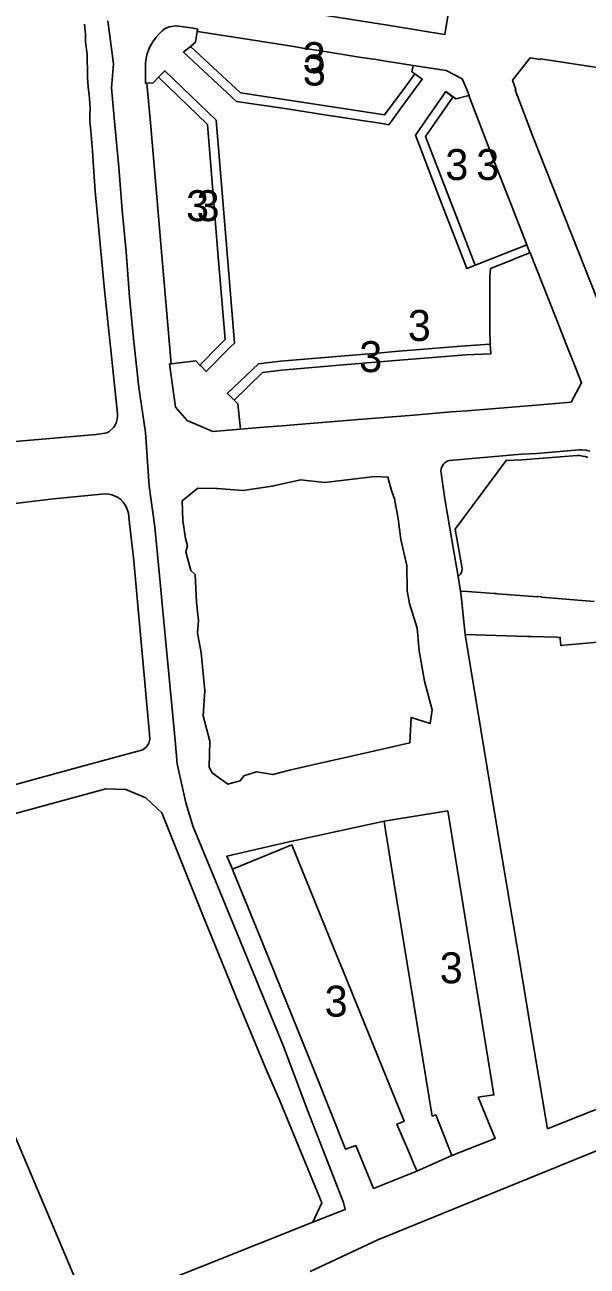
# Model space of a CAD drawing. Extents: x 598968 to 613553, y 4409678 to 4430833.
# Drawn here: x 606998.6 to 607216.5, y 4415894.2 to 4416375.4 of the extents above; entities that cross this region are included whole.
import ezdxf

# ---------------------------------------------------------------- set-up
doc = ezdxf.new("R2010")
doc.units = 0
for name, color, linetype in [('1', 7, 'Continuous'), ('Polígon industrial de Maó (naus i rafals) - ANNEX III D', 7, 'Continuous'), ('Sòl Rústic Protegit', 7, 'Continuous'), ("ZONA 3. ILLES  D'EDIFICIS ENTRE MITGERES. EIXAMPLE.", 7, 'Continuous')]:
    doc.layers.add(name, color=color, linetype=linetype)

msp = doc.modelspace()

# ---------------------------------------------------------------- linework, layer by layer
at = {"layer": '1'}
for points in [[(607163.4465, 4416384.1234), (607161.4063, 4416371.6676), (607154.8889, 4416372.7013), (607140.0037, 4416375.0621), (607111.2503, 4416379.6224)], [(606961.158, 4416060.5288), (607029.9818, 4416079.2197), (607037.7337, 4416078.941), (607045.5148, 4416075.7828), (607051.7237, 4416069.9827), (607067.4679, 4416030.4889), (607073.4465, 4416015.6662), (607081.6516, 4415995.586), (607092.0499, 4415970.4635), (607097.3761, 4415958.2595), (607113.6664, 4415918.778), (607110.2065, 4415911.3281), (607122.7431, 4415916.2097), (607122.0671, 4415918.8787), (607108.1771, 4415954.6281), (607098.6772, 4415979.7476), (607072.4169, 4416043.5575), (607063.8372, 4416064.5661), (607060.9772, 4416073.7759), (607057.6472, 4416088.8757), (607056.8272, 4416097.9856), (607054.4871, 4416122.3752), (607051.9471, 4416149.5549), (607051.057, 4416159.2048), (607048.897, 4416180.7445), (607046.817, 4416196.5543), (607045.3569, 4416217.364), (607042.6869, 4416234.7638), (607040.6868, 4416253.7635), (607039.1068, 4416269.9833), (607037.8467, 4416287.3731), (607036.3267, 4416303.5629), (607034.9566, 4416320.1527), (607033.4366, 4416336.4224), (607032.1066, 4416350.9123), (607032.9565, 4416360.2922), (607030.6965, 4416376.8919)], [(607021.6994, 4416375.6055), (607021.8494, 4416374.4655), (607021.9494, 4416372.7855), (607022.0494, 4416371.7455), (607022.0994, 4416370.4455), (607022.0594, 4416368.6455), (607022.7394, 4416364.0456), (607022.8894, 4416355.4357), (607022.8894, 4416355.1057), (607023.1764, 4416351.3948), (607023.4695, 4416348.0758), (607023.5795, 4416346.7458), (607023.9395, 4416342.6359), (607023.8095, 4416340.7059), (607023.7995, 4416337.906), (607024.0995, 4416334.306), (607024.8095, 4416326.4761), (607025.0495, 4416322.2062), (607025.2696, 4416318.5662), (607025.8696, 4416310.9063), (607026.8496, 4416300.0264), (607028.6597, 4416280.7367), (607029.5897, 4416271.2168), (607030.1697, 4416265.2469), (607034.4198, 4416224.6974), (607034.4498, 4416224.3574), (607034.4698, 4416223.5874), (607034.4098, 4416222.8274), (607034.2698, 4416222.0775), (607034.0498, 4416221.3475), (607033.7498, 4416220.6475), (607033.3898, 4416219.9775), (607032.9598, 4416219.3475), (607031.2999, 4416217.7874), (607030.6499, 4416217.3874), (607029.6699, 4416217.1274), (607026.2199, 4416216.5874), (606991.8104, 4416213.5768)], [(607030.6965, 4416376.8919), (607032.9565, 4416360.2922), (607032.1066, 4416350.9123), (607033.4366, 4416336.4224), (607034.9566, 4416320.1527), (607036.3267, 4416303.5629), (607037.8467, 4416287.3731), (607039.1068, 4416269.9833), (607040.6868, 4416253.7635), (607042.6869, 4416234.7638), (607045.3569, 4416217.364), (607046.817, 4416196.5543), (607048.897, 4416180.7445), (607051.057, 4416159.2048), (607051.9471, 4416149.5549), (607054.4871, 4416122.3752), (607056.8272, 4416097.9856), (607057.6472, 4416088.8757), (607060.9772, 4416073.7759), (607063.8372, 4416064.5661), (607072.4169, 4416043.5575), (607098.6772, 4415979.7476), (607108.1771, 4415954.6281), (607122.0671, 4415918.8787), (607122.7431, 4415916.2097), (607110.2065, 4415911.3281), (607023.4212, 4415876.6782)], [(607225.3827, 4416256.3347), (607195.4927, 4416332.1045), (607188.6328, 4416350.223), (607188.9117, 4416350.3259), (607187.6028, 4416353.8729), (607194.4326, 4416362.6029), (607198.4026, 4416361.893), (607198.4549, 4416362.2427), (607256.872, 4416353.2641)], [(607231.7337, 4415959.6083), (607209.1802, 4415950.6953), (607201.1541, 4415947.4867), (607200.6732, 4415950.3693), (607194.912, 4415984.2524), (607191.1437, 4416007.1422), (607181.3439, 4416065.3861), (607169.1785, 4416139.0966), (607167.6937, 4416154.0349), (607167.4437, 4416155.8649), (607166.5037, 4416161.5148), (607164.2983, 4416174.1424), (607161.377, 4416191.6367), (607159.8636, 4416201.6442), (607159.8151, 4416202.3682), (607159.8872, 4416203.0902), (607160.0779, 4416203.7903), (607160.3819, 4416204.4492), (607160.7909, 4416205.0486), (607161.2935, 4416205.5719), (607161.8758, 4416206.0048), (607162.5218, 4416206.3353), (607163.2136, 4416206.5542), (607191.1132, 4416208.9647), (607196.9432, 4416209.2048), (607213.253, 4416210.685), (607214.473, 4416210.6751), (607216.0103, 4416210.5419), (607217.508, 4416210.171)], [(607217.508, 4416210.171), (607216.0103, 4416210.5419), (607214.473, 4416210.6751), (607213.253, 4416210.685), (607196.9432, 4416209.2048), (607191.1132, 4416208.9647), (607163.2136, 4416206.5542), (607162.5218, 4416206.3353), (607161.8758, 4416206.0048), (607161.2935, 4416205.5719), (607160.7909, 4416205.0486), (607160.3819, 4416204.4492), (607160.0779, 4416203.7903), (607159.8872, 4416203.0902), (607159.8151, 4416202.3682), (607159.8636, 4416201.6442), (607161.377, 4416191.6367), (607164.2983, 4416174.1424), (607166.5037, 4416161.5148), (607167.0537, 4416162.0048), (607167.4937, 4416162.5948), (607167.6737, 4416162.9148), (607167.9137, 4416163.6148), (607168.0137, 4416164.3348), (607168.0037, 4416164.7048), (607165.4036, 4416179.9245), (607185.0933, 4416206.5146), (607191.2333, 4416206.7747), (607199.4432, 4416207.3748), (607212.643, 4416208.415), (607213.693, 4416208.3851), (607214.733, 4416208.2451), (607215.753, 4416207.9951), (607216.743, 4416207.6351)], [(607216.743, 4416207.6351), (607215.753, 4416207.9951), (607214.733, 4416208.2451), (607213.693, 4416208.3851), (607212.643, 4416208.415), (607199.4432, 4416207.3748), (607191.2333, 4416206.7747), (607185.0933, 4416206.5146), (607165.4036, 4416179.9245), (607168.0037, 4416164.7048), (607168.0137, 4416164.3348), (607167.9137, 4416163.6148), (607167.6737, 4416162.9148), (607167.4937, 4416162.5948), (607167.0537, 4416162.0048), (607166.5037, 4416161.5148), (607167.4437, 4416155.8649), (607170.0997, 4416155.6805), (607180.4995, 4416154.9589), (607181.2197, 4416154.9039), (607181.7867, 4416154.8643), (607197.3034, 4416153.6753), (607197.3234, 4416153.8254), (607198.7534, 4416153.7154), (607198.7434, 4416153.5554), (607219.1731, 4416151.8058)], [(606992.6305, 4416189.5971), (607009.7402, 4416191.5874), (607028.32, 4416193.4277), (607030.04, 4416193.5377), (607031.1436, 4416193.4301), (607032.2256, 4416193.2217), (607034.5388, 4416192.2492), (607035.6193, 4416191.48), (607036.6911, 4416190.4165), (607037.6151, 4416189.0938), (607038.1607, 4416187.9472), (607038.4982, 4416186.883), (607038.6799, 4416186.0579), (607039.1445, 4416182.0359), (607040.6599, 4416168.9182), (607043.64, 4416136.0586), (607046.8698, 4416100.4139), (607046.9801, 4416098.4691), (607046.6301, 4416096.9991), (607045.7041, 4416095.4881), (607044.3402, 4416094.3691), (607020.9505, 4416087.9687), (606982.201, 4416077.4282)], [(607219.1731, 4416151.8058), (607198.7434, 4416153.5554), (607198.7534, 4416153.7154), (607197.3234, 4416153.8254), (607197.3034, 4416153.6753), (607181.7867, 4416154.8643), (607181.2197, 4416154.9039), (607180.4995, 4416154.9589), (607170.0997, 4416155.6805), (607167.4437, 4416155.8649), (607167.6937, 4416154.0349), (607169.1785, 4416139.0966), (607189.1948, 4416138.4754), (607193.3741, 4416138.3193), (607194.7598, 4416138.2833), (607204.7042, 4416137.9661), (607205.354, 4416137.9394), (607206.0662, 4416137.9483), (607206.1054, 4416137.4323), (607206.2633, 4416134.8058), (607206.5121, 4416134.8316), (607207.5013, 4416134.8874), (607213.4689, 4416135.4858), (607224.6581, 4416136.4538)], [(607224.6581, 4416136.4538), (607213.4689, 4416135.4858), (607207.5013, 4416134.8874), (607206.5121, 4416134.8316), (607206.2633, 4416134.8058), (607206.1054, 4416137.4323), (607206.0662, 4416137.9483), (607205.354, 4416137.9394), (607204.7042, 4416137.9661), (607194.7598, 4416138.2833), (607193.3741, 4416138.3193), (607189.1948, 4416138.4754), (607169.1785, 4416139.0966), (607181.3439, 4416065.3861), (607191.1437, 4416007.1422), (607194.912, 4415984.2524), (607200.6732, 4415950.3693), (607201.1541, 4415947.4867), (607209.1802, 4415950.6953), (607231.7337, 4415959.6083)], [(607109.1117, 4415892.1339), (607135.3288, 4415904.394), (607303.5286, 4415972.9124)], [(607303.5286, 4415972.9124), (607135.3288, 4415904.394), (607109.1117, 4415892.1339)]]:
    msp.add_lwpolyline(points, dxfattribs=at)
for points in [[(607169.9377, 4416225.8161), (607163.8168, 4416225.3158), (607156.5602, 4416224.7227), (607149.3036, 4416224.1296), (607127.8261, 4416222.3718), (607101.3273, 4416220.2083), (607099.9386, 4416220.0949), (607089.5587, 4416219.2448), (607082.0947, 4416218.6328), (607071.3896, 4416217.7525), (607061.4797, 4416222.0322), (607056.9347, 4416227.1921), (607054.6547, 4416243.9319), (607055.3079, 4416244.005), (607051.2588, 4416290.5065), (607047.3387, 4416335.9802), (607045.9094, 4416352.7754), (607045.9086, 4416352.7834), (607045.2744, 4416352.7504), (607045.3922, 4416359.0234), (607045.3922, 4416360.7972), (607045.9061, 4416363.6913), (607046.7938, 4416366.3521), (607048.1488, 4416368.7794), (607049.3168, 4416370.4132), (607050.4382, 4416371.8136), (607051.7544, 4416373.1111), (607052.957, 4416373.9068), (607054.4851, 4416374.5563), (607057.2159, 4416375.0274), (607063.9541, 4416374.0205), (607065.5541, 4416373.6605), (607065.4133, 4416372.851), (607065.4841, 4416372.8405), (607085.4655, 4416369.642), (607102.8257, 4416366.9189), (607106.2569, 4416366.3724), (607112.4986, 4416365.3765), (607128.1534, 4416362.8918), (607134.7433, 4416361.8719), (607136.9659, 4416361.523), (607139.9506, 4416361.0546), (607141.8783, 4416360.752), (607149.0132, 4416359.6322), (607160.1481, 4416357.8759), (607161.8208, 4416357.612), (607168.083, 4416354.4726), (607169.839, 4416350.3323), (607170.8305, 4416347.9948), (607170.6553, 4416347.9492), (607170.663, 4416347.9327), (607180.713, 4416321.8032), (607186.2883, 4416307.7125), (607193.1229, 4416290.0538), (607194.2729, 4416287.0338), (607194.2776, 4416287.0237), (607194.3572, 4416287.0558), (607204.2072, 4416262.1263), (607208.6372, 4416250.9265), (607211.9472, 4416242.5466), (607214.2772, 4416236.6468), (607210.2473, 4416229.1068), (607195.1874, 4416227.8765), (607179.3876, 4416226.5863)], [(607065.4133, 4416372.851), (607065.5541, 4416373.6605), (607063.9541, 4416374.0205), (607057.2159, 4416375.0274), (607054.4851, 4416374.5563), (607052.957, 4416373.9068), (607051.7544, 4416373.1111), (607050.4382, 4416371.8136), (607049.3168, 4416370.4132), (607048.1488, 4416368.7794), (607046.7938, 4416366.3521), (607045.9061, 4416363.6913), (607045.3922, 4416360.7972), (607045.3922, 4416359.0234), (607045.2744, 4416352.7504), (607045.9086, 4416352.7834), (607048.3544, 4416352.9105), (607050.432, 4416355.0434), (607052.8743, 4416357.5505), (607072.7275, 4416338.3876), (607076.8227, 4416288.3971), (607079.8027, 4416252.0184), (607078.3101, 4416250.5149), (607068.8633, 4416240.9984), (607066.8678, 4416243.046), (607066.4205, 4416243.505), (607064.8722, 4416245.0936), (607055.3079, 4416244.005), (607054.6547, 4416243.9319), (607056.9347, 4416227.1921), (607061.4797, 4416222.0322), (607071.3896, 4416217.7525), (607082.0947, 4416218.6328), (607081.0966, 4416228.4856), (607079.7084, 4416229.9035), (607077.527, 4416232.1311), (607077.2626, 4416232.4011), (607077.0959, 4416232.5714), (607089.1256, 4416243.9902), (607097.6642, 4416244.9926), (607125.7339, 4416247.2931), (607133.7421, 4416248.0233), (607143.5109, 4416248.8302), (607169.4029, 4416250.9688), (607169.4892, 4416250.9759), (607178.9668, 4416251.6338), (607178.9534, 4416252.7663), (607178.7575, 4416256.1359), (607178.7873, 4416266.7764), (607178.8176, 4416277.613), (607178.8174, 4416277.6857), (607179.0605, 4416280.8958), (607186.2773, 4416283.7957), (607190.3173, 4416285.4258), (607194.2776, 4416287.0237), (607194.2729, 4416287.0338), (607193.1229, 4416290.0538), (607169.8483, 4416280.9262), (607169.8455, 4416280.9337), (607165.4688, 4416292.2795), (607162.6962, 4416299.4668), (607158.9168, 4416309.2645), (607156.614, 4416315.2338), (607151.2148, 4416329.2303), (607149.9318, 4416332.5562), (607152.3646, 4416336.0715), (607154.8086, 4416339.6027), (607155.2232, 4416340.2225), (607161.6664, 4416349.5115), (607165.6143, 4416346.6387), (607170.6553, 4416347.9492), (607170.8305, 4416347.9948), (607169.839, 4416350.3323), (607168.083, 4416354.4726), (607161.8208, 4416357.612), (607160.1481, 4416357.8759), (607149.0132, 4416359.6322), (607148.5932, 4416357.1522), (607149.7251, 4416356.3599), (607152.5932, 4416354.3523), (607147.9253, 4416348.0089), (607145.0731, 4416344.1324), (607140.6246, 4416338.0877), (607139.5834, 4416336.6723), (607137.786, 4416336.9509), (607132.7449, 4416337.7321), (607130.8735, 4416338.0221), (607118.3787, 4416339.9673), (607118.0336, 4416340.0219), (607099.3538, 4416342.9215), (607080.604, 4416345.6611), (607060.0342, 4416364.7505), (607062.7506, 4416367.0046), (607064.6741, 4416368.6006)], [(607083.5049, 4416084.2242), (607081.995, 4416082.3142), (607077.215, 4416080.9941), (607071.2151, 4416085.4639), (607069.9999, 4416087.6006), (607070.2751, 4416097.6938), (607067.6717, 4416107.5566), (607068.305, 4416117.3335), (607067.785, 4416122.6135), (607066.845, 4416131.9833), (607065.525, 4416139.7432), (607065.9049, 4416144.5432), (607065.1049, 4416151.5881), (607064.5649, 4416162.273), (607062.8949, 4416163.9029), (607060.9949, 4416171.0628), (607061.5549, 4416173.4828), (607060.899, 4416176.2369), (607059.7999, 4416183.2976), (607059.5548, 4416190.8326), (607065.6147, 4416195.8226), (607072.7547, 4416195.7027), (607073.2447, 4416195.6877), (607083.0645, 4416194.8829), (607094.4344, 4416196.5231), (607105.3743, 4416199.0533), (607114.8042, 4416197.9434), (607134.1989, 4416200.3238), (607139.2939, 4416200.0839), (607140.7138, 4416194.8183), (607141.8339, 4416191.624), (607143.2339, 4416183.9041), (607144.2339, 4416175.8342), (607146.5839, 4416165.7744), (607146.764, 4416155.9445), (607147.664, 4416151.1246), (607150.644, 4416141.5747), (607151.424, 4416132.6848), (607153.419, 4416121.005), (607156.434, 4416109.8852), (607155.684, 4416104.5152), (607148.2841, 4416106.9251), (607147.7442, 4416097.0352), (607139.9443, 4416095.2601), (607122.7816, 4416091.3683), (607111.8545, 4416088.9096), (607101.1647, 4416086.5045), (607094.6548, 4416084.7344), (607088.3749, 4416085.7842)], [(607139.2939, 4416200.0839), (607134.1989, 4416200.3238), (607114.8042, 4416197.9434), (607105.3743, 4416199.0533), (607094.4344, 4416196.5231), (607083.0645, 4416194.8829), (607073.2447, 4416195.6877), (607072.7547, 4416195.7027), (607065.6147, 4416195.8226), (607059.5548, 4416190.8326), (607059.7999, 4416183.2976), (607060.899, 4416176.2369), (607061.5549, 4416173.4828), (607060.9949, 4416171.0628), (607062.8949, 4416163.9029), (607064.5649, 4416162.273), (607065.1049, 4416151.5881), (607065.9049, 4416144.5432), (607065.525, 4416139.7432), (607066.845, 4416131.9833), (607067.785, 4416122.6135), (607068.305, 4416117.3335), (607067.6717, 4416107.5566), (607070.2751, 4416097.6938), (607069.9999, 4416087.6006), (607071.2151, 4416085.4639), (607077.215, 4416080.9941), (607081.995, 4416082.3142), (607083.5049, 4416084.2242), (607088.3749, 4416085.7842), (607094.6548, 4416084.7344), (607101.1647, 4416086.5045), (607111.8545, 4416088.9096), (607122.7816, 4416091.3683), (607139.9443, 4416095.2601), (607147.7442, 4416097.0352), (607148.2841, 4416106.9251), (607155.684, 4416104.5152), (607156.434, 4416109.8852), (607153.419, 4416121.005), (607151.424, 4416132.6848), (607150.644, 4416141.5747), (607147.664, 4416151.1246), (607146.764, 4416155.9445), (607146.5839, 4416165.7744), (607144.2339, 4416175.8342), (607143.2339, 4416183.9041), (607141.8339, 4416191.624), (607140.7138, 4416194.8183)], [(607110.2065, 4415911.3281), (607113.6664, 4415918.778), (607097.3761, 4415958.2595), (607092.0499, 4415970.4635), (607081.6516, 4415995.586), (607073.4465, 4416015.6662), (607067.4679, 4416030.4889), (607051.7237, 4416069.9827), (607045.5148, 4416075.7828), (607037.7337, 4416078.941), (607029.9818, 4416079.2197), (606961.158, 4416060.5288), (606944.4979, 4416055.9334), (606944.5388, 4416055.8389), (606966.1493, 4416005.9008), (606967.0993, 4416003.7062), (606967.5236, 4416002.7249), (606967.5503, 4416002.6632), (606967.5525, 4416002.6581), (606969.5631, 4416003.7024), (606987.0791, 4415962.388), (606988.5066, 4415959.0211), (607020.7361, 4415883.0016), (607023.4212, 4415876.6782)], [(607180.3643, 4415960.5674), (607174.2837, 4415959.6847), (607180.9103, 4415943.7572), (607164.0546, 4415937.0573), (607150.5265, 4415931.0762), (607150.4566, 4415931.0483), (607133.745, 4415924.3569), (607126.8326, 4415940.9714), (607122.8748, 4415939.5098), (607110.9451, 4415969.416), (607090.9143, 4416018.9406), (607079.0055, 4416048.0146), (607078.9945, 4416048.0403), (607076.8051, 4416053.1344), (607100.4053, 4416058.5686), (607137.8189, 4416066.6605), (607137.8577, 4416066.6682), (607162.4941, 4416070.6757)], [(607164.0546, 4415937.0573), (607157.7946, 4415952.837), (607156.4062, 4415952.3995), (607145.6433, 4416018.6186), (607140.8587, 4416047.9957), (607138.3783, 4416063.2255), (607137.8189, 4416066.6605), (607100.4053, 4416058.5686), (607076.8051, 4416053.1344), (607078.9945, 4416048.0403), (607102.0248, 4416057.5048), (607109.3093, 4416039.6371), (607118.498, 4416017.0987), (607122.9755, 4416006.0529), (607123.4939, 4416004.7749), (607145.5768, 4415950.3569), (607144.1293, 4415949.7571), (607142.7847, 4415949.1999), (607142.7865, 4415949.1958), (607147.6246, 4415937.855), (607149.4409, 4415933.4894), (607150.071, 4415932.0491), (607150.5265, 4415931.0762)], [(607023.4212, 4415876.6782), (607020.7361, 4415883.0016), (606988.5066, 4415959.0211), (606879.7162, 4415913.4759), (606879.7081, 4415913.4723), (606881.9616, 4415908.6047), (606898.7379, 4415872.3678), (606903.4141, 4415867.7979), (606908.0976, 4415863.9135), (606912.2966, 4415860.954), (606917.6078, 4415857.6237), (606923.2977, 4415856.1838), (606931.8776, 4415856.454), (606938.8975, 4415855.3341), (606946.6975, 4415852.9143), (606954.7074, 4415852.2644), (606959.4073, 4415852.136), (606961.6873, 4415852.1346), (606964.5272, 4415851.7146), (606966.8572, 4415852.0547), (607023.4535, 4415876.5942), (607023.4564, 4415876.5954)]]:
    msp.add_lwpolyline(points, close=True, dxfattribs=at)
at = {"layer": 'Polígon industrial de Maó (naus i rafals) - ANNEX III D'}
for points in [[(606991.8104, 4416213.5768), (607026.2199, 4416216.5874), (607029.6699, 4416217.1274), (607030.6499, 4416217.3874), (607031.2999, 4416217.7874), (607032.9598, 4416219.3475), (607033.3898, 4416219.9775), (607033.7498, 4416220.6475), (607034.0498, 4416221.3475), (607034.2698, 4416222.0775), (607034.4098, 4416222.8274), (607034.4698, 4416223.5874), (607034.4498, 4416224.3574), (607034.4198, 4416224.6974), (607030.1697, 4416265.2469), (607029.5897, 4416271.2168), (607028.6597, 4416280.7367), (607026.8496, 4416300.0264), (607025.8696, 4416310.9063), (607025.2696, 4416318.5662), (607025.0495, 4416322.2062), (607024.8095, 4416326.4761), (607024.0995, 4416334.306), (607023.7995, 4416337.906), (607023.8095, 4416340.7059), (607023.9395, 4416342.6359), (607023.5795, 4416346.7458), (607023.4695, 4416348.0758), (607023.1764, 4416351.3948), (607022.8894, 4416355.1057), (607022.8894, 4416355.4357), (607022.7394, 4416364.0456), (607022.0594, 4416368.6455), (607022.0994, 4416370.4455), (607022.0494, 4416371.7455), (607021.9494, 4416372.7855), (607021.8494, 4416374.4655), (607021.6994, 4416375.6055)], [(606982.201, 4416077.4282), (607020.9505, 4416087.9687), (607044.3402, 4416094.3691), (607045.7041, 4416095.4881), (607046.6301, 4416096.9991), (607046.9801, 4416098.4691), (607046.8698, 4416100.4139), (607043.64, 4416136.0586), (607040.6599, 4416168.9182), (607039.1445, 4416182.0359), (607038.6799, 4416186.0579), (607038.4982, 4416186.883), (607038.1607, 4416187.9472), (607037.6151, 4416189.0938), (607036.6911, 4416190.4165), (607035.6193, 4416191.48), (607034.5388, 4416192.2492), (607032.2256, 4416193.2217), (607031.1436, 4416193.4301), (607030.04, 4416193.5377), (607028.32, 4416193.4277), (607009.7402, 4416191.5874), (606992.6305, 4416189.5971)]]:
    msp.add_lwpolyline(points, dxfattribs=at)
at = {"layer": 'Sòl Rústic Protegit'}
msp.add_lwpolyline([(607111.2503, 4416379.6224), (607140.0037, 4416375.0621), (607154.8889, 4416372.7013), (607161.4063, 4416371.6676), (607163.4465, 4416384.1234)], dxfattribs=at)
at = {"layer": "ZONA 3. ILLES  D'EDIFICIS ENTRE MITGERES. EIXAMPLE."}
for points in [[(607149.0132, 4416359.6322), (607141.8783, 4416360.752), (607139.9506, 4416361.0546), (607136.9659, 4416361.523), (607134.7433, 4416361.8719), (607128.1534, 4416362.8918), (607112.4986, 4416365.3765), (607106.2569, 4416366.3724), (607102.8257, 4416366.9189), (607085.4655, 4416369.642), (607065.4841, 4416372.8405), (607065.4133, 4416372.851), (607064.6741, 4416368.6006), (607062.7506, 4416367.0046), (607082.1957, 4416348.9589), (607131.1801, 4416341.4934), (607138.0187, 4416340.4511), (607146.34, 4416351.7597), (607149.7251, 4416356.3599), (607148.5932, 4416357.1522)], [(607131.1801, 4416341.4934), (607082.1957, 4416348.9589), (607062.7506, 4416367.0046), (607060.0342, 4416364.7505), (607080.604, 4416345.6611), (607099.3538, 4416342.9215), (607118.0336, 4416340.0219), (607118.3787, 4416339.9673), (607130.8735, 4416338.0221), (607132.7449, 4416337.7321), (607137.786, 4416336.9509), (607139.5834, 4416336.6723), (607140.6246, 4416338.0877), (607145.0731, 4416344.1324), (607147.9253, 4416348.0089), (607152.5932, 4416354.3523), (607149.7251, 4416356.3599), (607146.34, 4416351.7597), (607138.0187, 4416340.4511)], [(607078.3101, 4416250.5149), (607079.8027, 4416252.0184), (607076.8227, 4416288.3971), (607072.7275, 4416338.3876), (607052.8743, 4416357.5505), (607050.432, 4416355.0434), (607069.347, 4416336.7862), (607073.4261, 4416286.9901), (607076.1827, 4416253.3397), (607073.9077, 4416251.0479), (607066.4205, 4416243.505), (607066.8678, 4416243.046), (607068.8633, 4416240.9984)], [(607066.4205, 4416243.505), (607073.9077, 4416251.0479), (607076.1827, 4416253.3397), (607073.4261, 4416286.9901), (607069.347, 4416336.7862), (607050.432, 4416355.0434), (607048.3544, 4416352.9105), (607045.9086, 4416352.7834), (607045.9094, 4416352.7754), (607047.3387, 4416335.9802), (607051.2588, 4416290.5065), (607055.3079, 4416244.005), (607064.8722, 4416245.0936)], [(607173.1032, 4416282.2131), (607153.8638, 4416332.0876), (607164.41, 4416347.3258), (607161.6664, 4416349.5115), (607155.2232, 4416340.2225), (607154.8086, 4416339.6027), (607152.3646, 4416336.0715), (607149.9318, 4416332.5562), (607151.2148, 4416329.2303), (607156.614, 4416315.2338), (607158.9168, 4416309.2645), (607162.6962, 4416299.4668), (607165.4688, 4416292.2795), (607169.8455, 4416280.9337)], [(607170.6553, 4416347.9492), (607165.6143, 4416346.6387), (607161.6664, 4416349.5115), (607164.41, 4416347.3258), (607153.8638, 4416332.0876), (607173.1032, 4416282.2131), (607169.8455, 4416280.9337), (607169.8483, 4416280.9262), (607193.1229, 4416290.0538), (607186.2883, 4416307.7125), (607180.713, 4416321.8032), (607170.663, 4416347.9327)], [(607082.0947, 4416218.6328), (607089.5587, 4416219.2448), (607099.9386, 4416220.0949), (607101.3273, 4416220.2083), (607127.8261, 4416222.3718), (607149.3036, 4416224.1296), (607156.5602, 4416224.7227), (607163.8168, 4416225.3158), (607169.9377, 4416225.8161), (607179.3876, 4416226.5863), (607195.1874, 4416227.8765), (607210.2473, 4416229.1068), (607214.2772, 4416236.6468), (607211.9472, 4416242.5466), (607208.6372, 4416250.9265), (607204.2072, 4416262.1263), (607194.3572, 4416287.0558), (607194.2776, 4416287.0237), (607190.3173, 4416285.4258), (607186.2773, 4416283.7957), (607179.0605, 4416280.8958), (607178.8174, 4416277.6857), (607178.8176, 4416277.613), (607178.7873, 4416266.7764), (607178.7575, 4416256.1359), (607178.9534, 4416252.7663), (607178.9668, 4416251.6338), (607179.1891, 4416247.907), (607169.4705, 4416247.4482), (607143.7901, 4416245.4251), (607121.9223, 4416243.5558), (607098.0175, 4416241.5101), (607090.7182, 4416240.6531), (607079.7084, 4416229.9035), (607081.0966, 4416228.4856)], [(607079.7084, 4416229.9035), (607090.7182, 4416240.6531), (607098.0175, 4416241.5101), (607121.9223, 4416243.5558), (607143.7901, 4416245.4251), (607169.4705, 4416247.4482), (607179.1891, 4416247.907), (607178.9668, 4416251.6338), (607169.4892, 4416250.9759), (607169.4029, 4416250.9688), (607143.5109, 4416248.8302), (607133.7421, 4416248.0233), (607125.7339, 4416247.2931), (607097.6642, 4416244.9926), (607089.1256, 4416243.9902), (607077.0959, 4416232.5714), (607077.2626, 4416232.4011), (607077.527, 4416232.1311)], [(607164.0546, 4415937.0573), (607180.9103, 4415943.7572), (607174.2837, 4415959.6847), (607180.3643, 4415960.5674), (607162.4941, 4416070.6757), (607137.8577, 4416066.6682), (607137.8189, 4416066.6605), (607138.3783, 4416063.2255), (607140.8587, 4416047.9957), (607145.6433, 4416018.6186), (607156.4062, 4415952.3995), (607157.7946, 4415952.837)], [(607150.5265, 4415931.0762), (607150.071, 4415932.0491), (607149.4409, 4415933.4894), (607147.6246, 4415937.855), (607142.7865, 4415949.1958), (607142.7847, 4415949.1999), (607144.1293, 4415949.7571), (607145.5768, 4415950.3569), (607123.4939, 4416004.7749), (607122.9755, 4416006.0529), (607118.498, 4416017.0987), (607109.3093, 4416039.6371), (607102.0248, 4416057.5048), (607078.9945, 4416048.0403), (607079.0055, 4416048.0146), (607090.9143, 4416018.9406), (607110.9451, 4415969.416), (607122.8748, 4415939.5098), (607126.8326, 4415940.9714), (607133.745, 4415924.3569), (607150.4566, 4415931.0483)]]:
    msp.add_lwpolyline(points, close=True, dxfattribs=at)
msp.add_lwpolyline([(607256.872, 4416353.2641), (607198.4549, 4416362.2427), (607198.4026, 4416361.893), (607194.4326, 4416362.6029), (607187.6028, 4416353.8729), (607188.9117, 4416350.3259), (607188.6328, 4416350.223), (607195.4927, 4416332.1045), (607225.3827, 4416256.3347)], dxfattribs=at)

# ---------------------------------------------------------------- texts
for p in [(607106.2379, 4416356.6511), (607106.3137, 4416351.8384), (607161.5175, 4416315.2226), (607173.4934, 4416315.2189), (607061.0456, 4416299.2742), (607065.1173, 4416299.2745), (607146.9928, 4416252.8443), (607128.1425, 4416240.7686), (607159.3646, 4416003.8665), (607114.7605, 4415990.9308)]:
    msp.add_text('3', height=12, dxfattribs=at).set_placement(p)

doc.saveas('drawing.dxf')
